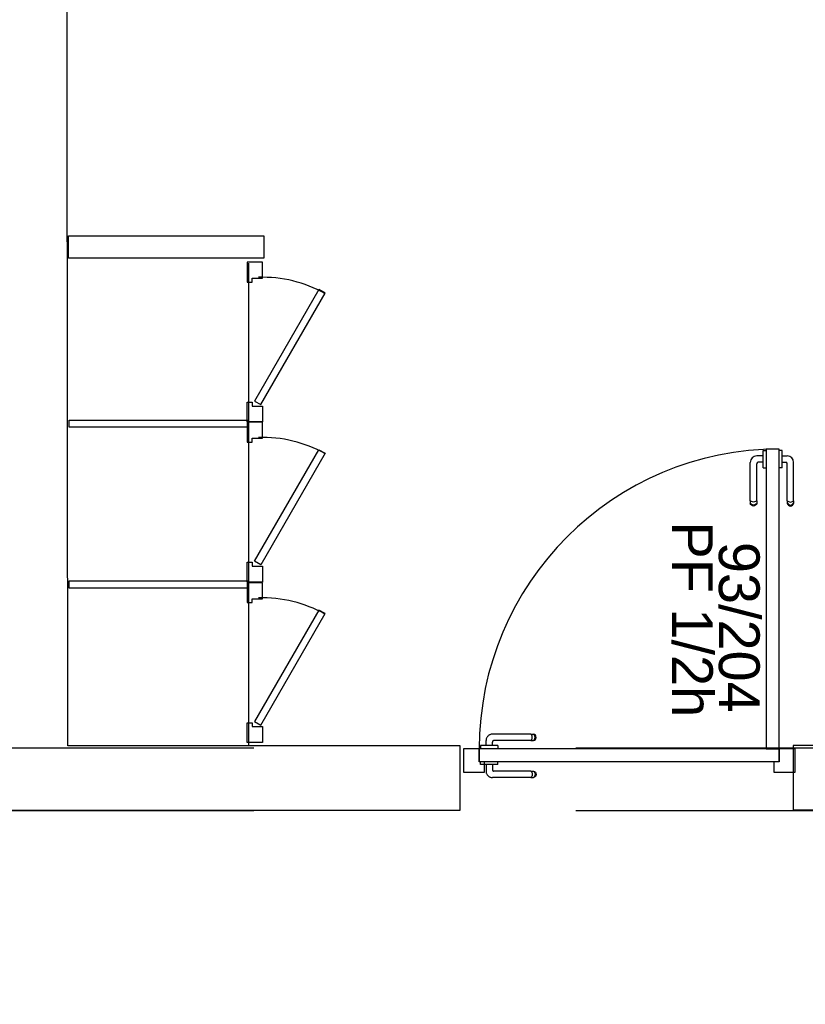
# Model space of a CAD drawing. Header units: millimetres. Extents: x -15 to 127, y -65 to 67.
# Tile 422 of 476: x 112.022 to 112.266, y 29.974 to 30.28. Entities that reach past the tile are written whole.
import ezdxf

# ---------------------------------------------------------------- set-up
doc = ezdxf.new("R2010")
doc.units = ezdxf.units.MM
doc.header["$MEASUREMENT"] = 0
doc.linetypes.add('PC_DASH_1', pattern=[0.638889, 0.277778, -0.083333, 0.055556, -0.083333, 0.055556, -0.083333])
doc.linetypes.add('PC_DASH_2', pattern=[0.125, 0.055556, -0.069444])
doc.layers.add('Calque 5', color=7, linetype='Continuous')
doc.styles.get("Standard").update_dxf_attribs({"font": 'BKANT.TTF'})

# ---------------------------------------------------------------- blocks, each defined once
blk = doc.blocks.new('PD_31128')
at = {"layer": 'Calque 5', "color": 0}
for p, q in [((44.71997, -36.78037), (44.71996, -36.78037)), ((44.72096, -36.78037), (44.71997, -36.78037)), ((44.72097, -36.78037), (44.72096, -36.78037)), ((44.72097, -36.78053), (44.72097, -36.78037)), ((44.72097, -36.781), (44.72097, -36.78053)), ((44.72097, -36.78172), (44.72097, -36.781)), ((44.72097, -36.7826), (44.72097, -36.78172)), ((44.72097, -36.78208), (44.72249, -36.78208)), ((44.72097, -36.78354), (44.72097, -36.7826)), ((44.72097, -36.78442), (44.72097, -36.78354)), ((44.72097, -36.78406), (44.72201, -36.78406)), ((44.72097, -36.78514), (44.72097, -36.78442)), ((44.72097, -36.78561), (44.72097, -36.78514)), ((44.72252, -36.79599), (44.72252, -36.78456)), ((44.72449, -36.79599), (44.72449, -36.78409)), ((44.71997, -36.78577), (44.71996, -36.78577)), ((44.72096, -36.78577), (44.71997, -36.78577)), ((44.72097, -36.78577), (44.72096, -36.78577)), ((44.72097, -36.78577), (44.72097, -36.78561)), ((44.72252, -36.79599), (44.72252, -36.7966)), ((44.72252, -36.7966), (44.72252, -36.79682)), ((44.72252, -36.79682), (44.72263, -36.79715)), ((44.72263, -36.79615), (44.72286, -36.79629)), ((44.72263, -36.79689), (44.72286, -36.79713)), ((44.72263, -36.79715), (44.72286, -36.79741)), ((44.72286, -36.79629), (44.72316, -36.79638)), ((44.72286, -36.79713), (44.72316, -36.79729)), ((44.72286, -36.79741), (44.72316, -36.79759)), ((44.72316, -36.79638), (44.7235, -36.79641)), ((44.72316, -36.79729), (44.7235, -36.79734)), ((44.72316, -36.79759), (44.7235, -36.79765)), ((44.7235, -36.79641), (44.72384, -36.79638)), ((44.7235, -36.79734), (44.72384, -36.79729)), ((44.7235, -36.79765), (44.72384, -36.79759)), ((44.72384, -36.79638), (44.72415, -36.79629)), ((44.72384, -36.79729), (44.72415, -36.79713)), ((44.72384, -36.79759), (44.72415, -36.79741)), ((44.72415, -36.79629), (44.72437, -36.79615)), ((44.72415, -36.79713), (44.72437, -36.79689)), ((44.72415, -36.79741), (44.72437, -36.79715)), ((44.72437, -36.79715), (44.72449, -36.79682)), ((44.72449, -36.79599), (44.72449, -36.7966)), ((44.72449, -36.7966), (44.72449, -36.79682))]:
    blk.add_line(p, q, dxfattribs=at)
for centre, radius in [((44.72249, -36.78409), 0.002), ((44.72201, -36.78456), 0.000501)]:
    blk.add_arc(centre, radius, 0, 90, dxfattribs=at)
blk = doc.blocks.new('PD_31129')
at = {"layer": 'Calque 5', "color": 0}
for p, q in [((44.71506, -36.78208), (44.71303, -36.78208)), ((44.71506, -36.78053), (44.71506, -36.78037)), ((44.71506, -36.78037), (44.71507, -36.78037)), ((44.71506, -36.781), (44.71506, -36.78053)), ((44.71506, -36.78172), (44.71506, -36.781)), ((44.71506, -36.7826), (44.71506, -36.78172)), ((44.71507, -36.78037), (44.71605, -36.78037)), ((44.71605, -36.78037), (44.71606, -36.78037)), ((44.71102, -36.79599), (44.71102, -36.78409)), ((44.713, -36.79599), (44.713, -36.78456)), ((44.71506, -36.78406), (44.7135, -36.78406)), ((44.71506, -36.78354), (44.71506, -36.7826)), ((44.71506, -36.78442), (44.71506, -36.78354)), ((44.71506, -36.78514), (44.71506, -36.78442)), ((44.71506, -36.78561), (44.71506, -36.78514)), ((44.71506, -36.78577), (44.71506, -36.78561)), ((44.71506, -36.78577), (44.71507, -36.78577)), ((44.71507, -36.78577), (44.71605, -36.78577)), ((44.71605, -36.78577), (44.71606, -36.78577)), ((44.71102, -36.79599), (44.71102, -36.7966)), ((44.71102, -36.7966), (44.71102, -36.79682)), ((44.71114, -36.79715), (44.71102, -36.79682)), ((44.71137, -36.79629), (44.71114, -36.79615)), ((44.71137, -36.79713), (44.71114, -36.79689)), ((44.71137, -36.79741), (44.71114, -36.79715)), ((44.71167, -36.79638), (44.71137, -36.79629)), ((44.71167, -36.79729), (44.71137, -36.79713)), ((44.71167, -36.79759), (44.71137, -36.79741)), ((44.71201, -36.79641), (44.71167, -36.79638)), ((44.71201, -36.79734), (44.71167, -36.79729)), ((44.71201, -36.79765), (44.71167, -36.79759)), ((44.71235, -36.79638), (44.71201, -36.79641)), ((44.71235, -36.79729), (44.71201, -36.79734)), ((44.71235, -36.79759), (44.71201, -36.79765)), ((44.71265, -36.79629), (44.71235, -36.79638)), ((44.71265, -36.79713), (44.71235, -36.79729)), ((44.71265, -36.79741), (44.71235, -36.79759)), ((44.71288, -36.79615), (44.71265, -36.79629)), ((44.71288, -36.79689), (44.71265, -36.79713)), ((44.71288, -36.79715), (44.71265, -36.79741)), ((44.713, -36.79682), (44.71288, -36.79715)), ((44.713, -36.79599), (44.713, -36.7966)), ((44.713, -36.7966), (44.713, -36.79682))]:
    blk.add_line(p, q, dxfattribs=at)
for centre, radius in [((44.71303, -36.78409), 0.002), ((44.7135, -36.78456), 0.000501)]:
    blk.add_arc(centre, radius, 90, 180, dxfattribs=at)
blk = doc.blocks.new('PD_31127')
at = {"layer": 'Calque 5'}
for name in ['PD_31129', 'PD_31128']:
    blk.add_blockref(name, (0, 0), dxfattribs=at)
blk = doc.blocks.new('PD_31132')
at = {"layer": 'Calque 5', "color": 0, "linetype": 'PC_DASH_1'}
for p, q in [((44.62894, -36.87205), (44.62894, -36.87053)), ((44.63091, -36.87205), (44.63091, -36.871)), ((44.64284, -36.86853), (44.63094, -36.86853)), ((44.64284, -36.8705), (44.63141, -36.8705)), ((44.64284, -36.86853), (44.64346, -36.86853)), ((44.64284, -36.8705), (44.64346, -36.8705)), ((44.64315, -36.86887), (44.64301, -36.86865)), ((44.64301, -36.87039), (44.64315, -36.87016)), ((44.64324, -36.86918), (44.64315, -36.86887)), ((44.64315, -36.87016), (44.64324, -36.86986)), ((44.64327, -36.86952), (44.64324, -36.86918)), ((44.64324, -36.86986), (44.64327, -36.86952)), ((44.64346, -36.86853), (44.64367, -36.86853)), ((44.64346, -36.8705), (44.64367, -36.8705)), ((44.644, -36.86865), (44.64367, -36.86853)), ((44.64367, -36.8705), (44.644, -36.87039)), ((44.64399, -36.86887), (44.64375, -36.86865)), ((44.64375, -36.87039), (44.64399, -36.87016)), ((44.64414, -36.86918), (44.64399, -36.86887)), ((44.64399, -36.87016), (44.64414, -36.86986)), ((44.64427, -36.86887), (44.644, -36.86865)), ((44.644, -36.87039), (44.64427, -36.87016)), ((44.6442, -36.86952), (44.64414, -36.86918)), ((44.64414, -36.86986), (44.6442, -36.86952)), ((44.64444, -36.86918), (44.64427, -36.86887)), ((44.64427, -36.87016), (44.64444, -36.86986)), ((44.6445, -36.86952), (44.64444, -36.86918)), ((44.64444, -36.86986), (44.6445, -36.86952)), ((44.62738, -36.87205), (44.62722, -36.87205)), ((44.62722, -36.87205), (44.62722, -36.87206)), ((44.62722, -36.87206), (44.62722, -36.87305)), ((44.62722, -36.87305), (44.62722, -36.87306)), ((44.62785, -36.87205), (44.62738, -36.87205)), ((44.62857, -36.87205), (44.62785, -36.87205)), ((44.62946, -36.87205), (44.62857, -36.87205)), ((44.63039, -36.87205), (44.62946, -36.87205)), ((44.63128, -36.87205), (44.63039, -36.87205)), ((44.632, -36.87205), (44.63128, -36.87205)), ((44.63247, -36.87205), (44.632, -36.87205)), ((44.63263, -36.87205), (44.63247, -36.87205)), ((44.63263, -36.87205), (44.63263, -36.87206)), ((44.63263, -36.87206), (44.63263, -36.87305)), ((44.63263, -36.87305), (44.63263, -36.87306))]:
    blk.add_line(p, q, dxfattribs=at)
for centre, radius in [((44.63094, -36.87053), 0.002), ((44.63141, -36.871), 0.000501)]:
    blk.add_arc(centre, radius, 90, 180, dxfattribs=at)
blk = doc.blocks.new('PD_31133')
at = {"layer": 'Calque 5', "color": 0, "linetype": 'PC_DASH_1'}
for p, q in [((44.62722, -36.87697), (44.62722, -36.87696)), ((44.62722, -36.87795), (44.62722, -36.87697)), ((44.63263, -36.87697), (44.63263, -36.87696)), ((44.63263, -36.87795), (44.63263, -36.87697)), ((44.62722, -36.87796), (44.62722, -36.87795)), ((44.62738, -36.87796), (44.62722, -36.87796)), ((44.62785, -36.87796), (44.62738, -36.87796)), ((44.62857, -36.87796), (44.62785, -36.87796)), ((44.62946, -36.87796), (44.62857, -36.87796)), ((44.62894, -36.87796), (44.62894, -36.87999)), ((44.63039, -36.87796), (44.62946, -36.87796)), ((44.63128, -36.87796), (44.63039, -36.87796)), ((44.63091, -36.87796), (44.63091, -36.87952)), ((44.632, -36.87796), (44.63128, -36.87796)), ((44.64284, -36.88002), (44.63141, -36.88002)), ((44.63247, -36.87796), (44.632, -36.87796)), ((44.63263, -36.87796), (44.63247, -36.87796)), ((44.63263, -36.87796), (44.63263, -36.87795)), ((44.64284, -36.88002), (44.64346, -36.88002)), ((44.64301, -36.88014), (44.64315, -36.88037)), ((44.64315, -36.88037), (44.64324, -36.88067)), ((44.64346, -36.88002), (44.64367, -36.88002)), ((44.64367, -36.88002), (44.644, -36.88014)), ((44.64375, -36.88014), (44.64399, -36.88037)), ((44.64399, -36.88037), (44.64414, -36.88067)), ((44.644, -36.88014), (44.64427, -36.88037)), ((44.64427, -36.88037), (44.64444, -36.88067)), ((44.64284, -36.882), (44.63094, -36.882)), ((44.64284, -36.882), (44.64346, -36.882)), ((44.64315, -36.88165), (44.64301, -36.88188)), ((44.64324, -36.88135), (44.64315, -36.88165)), ((44.64324, -36.88067), (44.64327, -36.88101)), ((44.64327, -36.88101), (44.64324, -36.88135)), ((44.64346, -36.882), (44.64367, -36.882)), ((44.644, -36.88188), (44.64367, -36.882)), ((44.64399, -36.88165), (44.64375, -36.88188)), ((44.64414, -36.88135), (44.64399, -36.88165)), ((44.64427, -36.88165), (44.644, -36.88188)), ((44.64414, -36.88067), (44.6442, -36.88101)), ((44.6442, -36.88101), (44.64414, -36.88135)), ((44.64444, -36.88135), (44.64427, -36.88165)), ((44.64444, -36.88067), (44.6445, -36.88101)), ((44.6445, -36.88101), (44.64444, -36.88135))]:
    blk.add_line(p, q, dxfattribs=at)
for centre, radius in [((44.63094, -36.87999), 0.002), ((44.63141, -36.87952), 0.000501)]:
    blk.add_arc(centre, radius, 180, 270, dxfattribs=at)
blk = doc.blocks.new('PD_31131')
at = {"layer": 'Calque 5'}
for name in ['PD_31132', 'PD_31133']:
    blk.add_blockref(name, (0, 0), dxfattribs=at)
blk = doc.blocks.new('PD_31130')
at = {"layer": 'Calque 5', "color": 0, "linetype": 'PC_DASH_1'}
blk.add_lwpolyline([(44.62682, -36.87306), (44.62682, -36.87706), (44.71995, -36.87706), (44.71995, -36.87306), (44.62682, -36.87306)], dxfattribs=at)
at = {"layer": 'Calque 5'}
blk.add_blockref('PD_31131', (0, 0), dxfattribs=at)
blk = doc.blocks.new('PD_32474')
at = {"layer": 'Calque 5', "color": 0}
for p, q in [((44.71997, -36.78037), (44.71996, -36.78037)), ((44.72096, -36.78037), (44.71997, -36.78037)), ((44.72097, -36.78037), (44.72096, -36.78037)), ((44.72097, -36.78053), (44.72097, -36.78037)), ((44.72097, -36.781), (44.72097, -36.78053)), ((44.72097, -36.78172), (44.72097, -36.781)), ((44.72097, -36.7826), (44.72097, -36.78172)), ((44.72097, -36.78208), (44.72249, -36.78208)), ((44.72097, -36.78354), (44.72097, -36.7826)), ((44.72097, -36.78442), (44.72097, -36.78354)), ((44.72097, -36.78406), (44.72201, -36.78406)), ((44.72097, -36.78514), (44.72097, -36.78442)), ((44.72097, -36.78561), (44.72097, -36.78514)), ((44.72252, -36.79599), (44.72252, -36.78456)), ((44.72449, -36.79599), (44.72449, -36.78409)), ((44.71997, -36.78577), (44.71996, -36.78577)), ((44.72096, -36.78577), (44.71997, -36.78577)), ((44.72097, -36.78577), (44.72096, -36.78577)), ((44.72097, -36.78577), (44.72097, -36.78561)), ((44.72252, -36.79599), (44.72252, -36.7966)), ((44.72252, -36.7966), (44.72252, -36.79682)), ((44.72252, -36.79682), (44.72263, -36.79715)), ((44.72263, -36.79615), (44.72286, -36.79629)), ((44.72263, -36.79689), (44.72286, -36.79713)), ((44.72263, -36.79715), (44.72286, -36.79741)), ((44.72286, -36.79629), (44.72316, -36.79638)), ((44.72286, -36.79713), (44.72316, -36.79729)), ((44.72286, -36.79741), (44.72316, -36.79759)), ((44.72316, -36.79638), (44.7235, -36.79641)), ((44.72316, -36.79729), (44.7235, -36.79734)), ((44.72316, -36.79759), (44.7235, -36.79765)), ((44.7235, -36.79641), (44.72384, -36.79638)), ((44.7235, -36.79734), (44.72384, -36.79729)), ((44.7235, -36.79765), (44.72384, -36.79759)), ((44.72384, -36.79638), (44.72415, -36.79629)), ((44.72384, -36.79729), (44.72415, -36.79713)), ((44.72384, -36.79759), (44.72415, -36.79741)), ((44.72415, -36.79629), (44.72437, -36.79615)), ((44.72415, -36.79713), (44.72437, -36.79689)), ((44.72415, -36.79741), (44.72437, -36.79715)), ((44.72437, -36.79715), (44.72449, -36.79682)), ((44.72449, -36.79599), (44.72449, -36.7966)), ((44.72449, -36.7966), (44.72449, -36.79682))]:
    blk.add_line(p, q, dxfattribs=at)
for centre, radius in [((44.72249, -36.78409), 0.002), ((44.72201, -36.78456), 0.000501)]:
    blk.add_arc(centre, radius, 0, 90, dxfattribs=at)
blk = doc.blocks.new('PD_32475')
at = {"layer": 'Calque 5', "color": 0}
for p, q in [((44.71506, -36.78208), (44.71303, -36.78208)), ((44.71506, -36.78053), (44.71506, -36.78037)), ((44.71506, -36.78037), (44.71507, -36.78037)), ((44.71506, -36.781), (44.71506, -36.78053)), ((44.71506, -36.78172), (44.71506, -36.781)), ((44.71506, -36.7826), (44.71506, -36.78172)), ((44.71507, -36.78037), (44.71605, -36.78037)), ((44.71605, -36.78037), (44.71606, -36.78037)), ((44.71102, -36.79599), (44.71102, -36.78409)), ((44.713, -36.79599), (44.713, -36.78456)), ((44.71506, -36.78406), (44.7135, -36.78406)), ((44.71506, -36.78354), (44.71506, -36.7826)), ((44.71506, -36.78442), (44.71506, -36.78354)), ((44.71506, -36.78514), (44.71506, -36.78442)), ((44.71506, -36.78561), (44.71506, -36.78514)), ((44.71506, -36.78577), (44.71506, -36.78561)), ((44.71506, -36.78577), (44.71507, -36.78577)), ((44.71507, -36.78577), (44.71605, -36.78577)), ((44.71605, -36.78577), (44.71606, -36.78577)), ((44.71102, -36.79599), (44.71102, -36.7966)), ((44.71102, -36.7966), (44.71102, -36.79682)), ((44.71114, -36.79715), (44.71102, -36.79682)), ((44.71137, -36.79629), (44.71114, -36.79615)), ((44.71137, -36.79713), (44.71114, -36.79689)), ((44.71137, -36.79741), (44.71114, -36.79715)), ((44.71167, -36.79638), (44.71137, -36.79629)), ((44.71167, -36.79729), (44.71137, -36.79713)), ((44.71167, -36.79759), (44.71137, -36.79741)), ((44.71201, -36.79641), (44.71167, -36.79638)), ((44.71201, -36.79734), (44.71167, -36.79729)), ((44.71201, -36.79765), (44.71167, -36.79759)), ((44.71235, -36.79638), (44.71201, -36.79641)), ((44.71235, -36.79729), (44.71201, -36.79734)), ((44.71235, -36.79759), (44.71201, -36.79765)), ((44.71265, -36.79629), (44.71235, -36.79638)), ((44.71265, -36.79713), (44.71235, -36.79729)), ((44.71265, -36.79741), (44.71235, -36.79759)), ((44.71288, -36.79615), (44.71265, -36.79629)), ((44.71288, -36.79689), (44.71265, -36.79713)), ((44.71288, -36.79715), (44.71265, -36.79741)), ((44.713, -36.79682), (44.71288, -36.79715)), ((44.713, -36.79599), (44.713, -36.7966)), ((44.713, -36.7966), (44.713, -36.79682))]:
    blk.add_line(p, q, dxfattribs=at)
for centre, radius in [((44.71303, -36.78409), 0.002), ((44.7135, -36.78456), 0.000501)]:
    blk.add_arc(centre, radius, 90, 180, dxfattribs=at)
blk = doc.blocks.new('PD_32473')
at = {"layer": 'Calque 5'}
for name in ['PD_32475', 'PD_32474']:
    blk.add_blockref(name, (0, 0), dxfattribs=at)
blk = doc.blocks.new('PD_32478')
at = {"layer": 'Calque 5', "color": 0, "linetype": 'PC_DASH_1'}
for p, q in [((44.62894, -36.87205), (44.62894, -36.87053)), ((44.63091, -36.87205), (44.63091, -36.871)), ((44.64284, -36.86853), (44.63094, -36.86853)), ((44.64284, -36.8705), (44.63141, -36.8705)), ((44.64284, -36.86853), (44.64346, -36.86853)), ((44.64284, -36.8705), (44.64346, -36.8705)), ((44.64315, -36.86887), (44.64301, -36.86865)), ((44.64301, -36.87039), (44.64315, -36.87016)), ((44.64324, -36.86918), (44.64315, -36.86887)), ((44.64315, -36.87016), (44.64324, -36.86986)), ((44.64327, -36.86952), (44.64324, -36.86918)), ((44.64324, -36.86986), (44.64327, -36.86952)), ((44.64346, -36.86853), (44.64367, -36.86853)), ((44.64346, -36.8705), (44.64367, -36.8705)), ((44.644, -36.86865), (44.64367, -36.86853)), ((44.64367, -36.8705), (44.644, -36.87039)), ((44.64399, -36.86887), (44.64375, -36.86865)), ((44.64375, -36.87039), (44.64399, -36.87016)), ((44.64414, -36.86918), (44.64399, -36.86887)), ((44.64399, -36.87016), (44.64414, -36.86986)), ((44.64427, -36.86887), (44.644, -36.86865)), ((44.644, -36.87039), (44.64427, -36.87016)), ((44.6442, -36.86952), (44.64414, -36.86918)), ((44.64414, -36.86986), (44.6442, -36.86952)), ((44.64444, -36.86918), (44.64427, -36.86887)), ((44.64427, -36.87016), (44.64444, -36.86986)), ((44.6445, -36.86952), (44.64444, -36.86918)), ((44.64444, -36.86986), (44.6445, -36.86952)), ((44.62738, -36.87205), (44.62722, -36.87205)), ((44.62722, -36.87205), (44.62722, -36.87206)), ((44.62722, -36.87206), (44.62722, -36.87305)), ((44.62722, -36.87305), (44.62722, -36.87306)), ((44.62785, -36.87205), (44.62738, -36.87205)), ((44.62857, -36.87205), (44.62785, -36.87205)), ((44.62946, -36.87205), (44.62857, -36.87205)), ((44.63039, -36.87205), (44.62946, -36.87205)), ((44.63128, -36.87205), (44.63039, -36.87205)), ((44.632, -36.87205), (44.63128, -36.87205)), ((44.63247, -36.87205), (44.632, -36.87205)), ((44.63263, -36.87205), (44.63247, -36.87205)), ((44.63263, -36.87205), (44.63263, -36.87206)), ((44.63263, -36.87206), (44.63263, -36.87305)), ((44.63263, -36.87305), (44.63263, -36.87306))]:
    blk.add_line(p, q, dxfattribs=at)
for centre, radius in [((44.63094, -36.87053), 0.002), ((44.63141, -36.871), 0.000501)]:
    blk.add_arc(centre, radius, 90, 180, dxfattribs=at)
blk = doc.blocks.new('PD_32479')
at = {"layer": 'Calque 5', "color": 0, "linetype": 'PC_DASH_1'}
for p, q in [((44.62722, -36.87697), (44.62722, -36.87696)), ((44.62722, -36.87795), (44.62722, -36.87697)), ((44.63263, -36.87697), (44.63263, -36.87696)), ((44.63263, -36.87795), (44.63263, -36.87697)), ((44.62722, -36.87796), (44.62722, -36.87795)), ((44.62738, -36.87796), (44.62722, -36.87796)), ((44.62785, -36.87796), (44.62738, -36.87796)), ((44.62857, -36.87796), (44.62785, -36.87796)), ((44.62946, -36.87796), (44.62857, -36.87796)), ((44.62894, -36.87796), (44.62894, -36.87999)), ((44.63039, -36.87796), (44.62946, -36.87796)), ((44.63128, -36.87796), (44.63039, -36.87796)), ((44.63091, -36.87796), (44.63091, -36.87952)), ((44.632, -36.87796), (44.63128, -36.87796)), ((44.64284, -36.88002), (44.63141, -36.88002)), ((44.63247, -36.87796), (44.632, -36.87796)), ((44.63263, -36.87796), (44.63247, -36.87796)), ((44.63263, -36.87796), (44.63263, -36.87795)), ((44.64284, -36.88002), (44.64346, -36.88002)), ((44.64301, -36.88014), (44.64315, -36.88037)), ((44.64315, -36.88037), (44.64324, -36.88067)), ((44.64346, -36.88002), (44.64367, -36.88002)), ((44.64367, -36.88002), (44.644, -36.88014)), ((44.64375, -36.88014), (44.64399, -36.88037)), ((44.64399, -36.88037), (44.64414, -36.88067)), ((44.644, -36.88014), (44.64427, -36.88037)), ((44.64427, -36.88037), (44.64444, -36.88067)), ((44.64284, -36.882), (44.63094, -36.882)), ((44.64284, -36.882), (44.64346, -36.882)), ((44.64315, -36.88165), (44.64301, -36.88188)), ((44.64324, -36.88135), (44.64315, -36.88165)), ((44.64324, -36.88067), (44.64327, -36.88101)), ((44.64327, -36.88101), (44.64324, -36.88135)), ((44.64346, -36.882), (44.64367, -36.882)), ((44.644, -36.88188), (44.64367, -36.882)), ((44.64399, -36.88165), (44.64375, -36.88188)), ((44.64414, -36.88135), (44.64399, -36.88165)), ((44.64427, -36.88165), (44.644, -36.88188)), ((44.64414, -36.88067), (44.6442, -36.88101)), ((44.6442, -36.88101), (44.64414, -36.88135)), ((44.64444, -36.88135), (44.64427, -36.88165)), ((44.64444, -36.88067), (44.6445, -36.88101)), ((44.6445, -36.88101), (44.64444, -36.88135))]:
    blk.add_line(p, q, dxfattribs=at)
for centre, radius in [((44.63094, -36.87999), 0.002), ((44.63141, -36.87952), 0.000501)]:
    blk.add_arc(centre, radius, 180, 270, dxfattribs=at)
blk = doc.blocks.new('PD_32477')
at = {"layer": 'Calque 5'}
for name in ['PD_32478', 'PD_32479']:
    blk.add_blockref(name, (0, 0), dxfattribs=at)
blk = doc.blocks.new('PD_32476')
at = {"layer": 'Calque 5', "color": 0, "linetype": 'PC_DASH_1'}
blk.add_lwpolyline([(44.62682, -36.87306), (44.62682, -36.87706), (44.71995, -36.87706), (44.71995, -36.87306), (44.62682, -36.87306)], dxfattribs=at)
at = {"layer": 'Calque 5'}
blk.add_blockref('PD_32477', (0, 0), dxfattribs=at)

msp = doc.modelspace()

# ---------------------------------------------------------------- linework, layer by layer
at = {"layer": 'Calque 5', "color": 0}
msp.add_line((112.09352, 30.20456), (112.09352, 30.05465), dxfattribs=at)
msp.add_line((112.09352, 30.20456), (112.09352, 30.05465), dxfattribs=at)
at = {"layer": 'Calque 5', "color": 0, "linetype": 'PC_DASH_2'}
for p, q in [((111.79516, 30.05399), (114.55187, 30.05399)), ((111.79516, 30.05399), (114.55187, 30.05399)), ((111.79516, 30.03452), (114.55187, 30.03452)), ((111.79516, 30.03452), (114.55187, 30.03452))]:
    msp.add_line(p, q, dxfattribs=at)
at = {"layer": 'Calque 5', "color": 0}
for points in [[(111.24321, 29.84979), (111.24393, 30.0346), (112.15924, 30.0346), (112.15924, 30.0546), (112.03738, 30.0546), (112.03684, 30.6806), (112.05177, 30.6806), (112.05388, 30.69251), (112.05394, 30.70132), (112.03745, 30.70132), (112.03738, 30.99991), (111.9931, 30.99991)], [(111.24321, 29.84979), (111.24393, 30.0346), (112.15924, 30.0346), (112.15924, 30.0546), (112.03738, 30.0546), (112.03684, 30.6806), (112.05177, 30.6806), (112.05388, 30.69251), (112.05394, 30.70132), (112.03745, 30.70132), (112.03738, 30.99991), (111.9931, 30.99991)], [(112.0376, 30.21311), (112.09827, 30.21311), (112.09827, 30.20611), (112.0376, 30.20611), (112.0376, 30.21311)], [(112.0376, 30.21311), (112.09827, 30.21311), (112.09827, 30.20611), (112.0376, 30.20611), (112.0376, 30.21311)], [(112.09786, 30.2049), (112.09316, 30.2049), (112.09316, 30.19873), (112.09465, 30.19873), (112.09465, 30.19995), (112.09786, 30.19995), (112.09786, 30.2049)], [(112.09786, 30.2049), (112.09316, 30.2049), (112.09316, 30.19873), (112.09465, 30.19873), (112.09465, 30.19995), (112.09786, 30.19995), (112.09786, 30.2049)], [(112.11542, 30.1964), (112.09542, 30.16176), (112.09732, 30.16066), (112.11732, 30.1953), (112.11542, 30.1964)], [(112.11542, 30.1964), (112.09542, 30.16176), (112.09732, 30.16066), (112.11732, 30.1953), (112.11542, 30.1964)], [(112.09786, 30.15525), (112.09316, 30.15525), (112.09316, 30.16142), (112.09465, 30.16142), (112.09465, 30.1602), (112.09786, 30.1602), (112.09786, 30.15525)], [(112.09786, 30.15525), (112.09316, 30.15525), (112.09316, 30.16142), (112.09465, 30.16142), (112.09465, 30.1602), (112.09786, 30.1602), (112.09786, 30.15525)], [(112.09352, 30.15585), (112.09352, 30.15365), (112.03788, 30.15365), (112.03788, 30.15585), (112.09352, 30.15585)], [(112.09352, 30.15585), (112.09352, 30.15365), (112.03788, 30.15365), (112.03788, 30.15585), (112.09352, 30.15585)], [(112.09786, 30.15514), (112.09316, 30.15514), (112.09316, 30.14897), (112.09465, 30.14897), (112.09465, 30.1502), (112.09786, 30.1502), (112.09786, 30.15514)], [(112.09786, 30.15514), (112.09316, 30.15514), (112.09316, 30.14897), (112.09465, 30.14897), (112.09465, 30.1502), (112.09786, 30.1502), (112.09786, 30.15514)], [(112.11732, 30.14554), (112.09732, 30.1109), (112.09542, 30.112), (112.11542, 30.14664), (112.11732, 30.14554)], [(112.11732, 30.14554), (112.09732, 30.1109), (112.09542, 30.112), (112.11542, 30.14664), (112.11732, 30.14554)], [(112.25832, 30.14681), (112.25431, 30.14681), (112.25431, 30.05369), (112.25832, 30.05369), (112.25832, 30.14681)], [(112.25832, 30.14681), (112.25431, 30.14681), (112.25431, 30.05369), (112.25832, 30.05369), (112.25832, 30.14681)], [(112.09786, 30.1055), (112.09316, 30.1055), (112.09316, 30.11167), (112.09465, 30.11167), (112.09465, 30.11045), (112.09786, 30.11045), (112.09786, 30.1055)], [(112.09786, 30.1055), (112.09316, 30.1055), (112.09316, 30.11167), (112.09465, 30.11167), (112.09465, 30.11045), (112.09786, 30.11045), (112.09786, 30.1055)], [(112.09352, 30.10585), (112.09352, 30.10365), (112.03788, 30.10365), (112.03788, 30.10585), (112.09352, 30.10585)], [(112.09352, 30.10585), (112.09352, 30.10365), (112.03788, 30.10365), (112.03788, 30.10585), (112.09352, 30.10585)], [(112.09786, 30.1053), (112.09316, 30.1053), (112.09316, 30.09913), (112.09465, 30.09913), (112.09465, 30.10035), (112.09786, 30.10035), (112.09786, 30.1053)], [(112.09786, 30.1053), (112.09316, 30.1053), (112.09316, 30.09913), (112.09465, 30.09913), (112.09465, 30.10035), (112.09786, 30.10035), (112.09786, 30.1053)], [(112.11542, 30.0968), (112.09542, 30.06216), (112.09732, 30.06106), (112.11732, 30.0957), (112.11542, 30.0968)], [(112.11542, 30.0968), (112.09542, 30.06216), (112.09732, 30.06106), (112.11732, 30.0957), (112.11542, 30.0968)], [(112.09786, 30.05566), (112.09316, 30.05566), (112.09316, 30.06183), (112.09465, 30.06183), (112.09465, 30.0606), (112.09786, 30.0606), (112.09786, 30.05566)], [(112.09786, 30.05566), (112.09316, 30.05566), (112.09316, 30.06183), (112.09465, 30.06183), (112.09465, 30.0606), (112.09786, 30.0606), (112.09786, 30.05566)], [(112.16034, 30.04648), (112.16678, 30.04648), (112.16678, 30.04968), (112.16519, 30.04968), (112.16519, 30.05369), (112.16034, 30.05369), (112.16034, 30.04648)], [(112.16034, 30.04648), (112.16678, 30.04648), (112.16678, 30.04968), (112.16519, 30.04968), (112.16519, 30.05369), (112.16034, 30.05369), (112.16034, 30.04648)], [(112.25832, 30.04968), (112.25673, 30.04968), (112.25673, 30.04648), (112.26333, 30.04648), (112.26333, 30.05369), (112.25832, 30.05369), (112.25832, 30.04968)], [(112.25832, 30.04968), (112.25673, 30.04968), (112.25673, 30.04648), (112.26333, 30.04648), (112.26333, 30.05369), (112.25832, 30.05369), (112.25832, 30.04968)], [(112.2627, 30.03479), (112.46177, 30.03479), (112.46177, 30.05479), (112.2627, 30.05479), (112.2627, 30.03479)], [(112.2627, 30.03479), (112.46177, 30.03479), (112.46177, 30.05479), (112.2627, 30.05479), (112.2627, 30.03479)]]:
    msp.add_lwpolyline(points, dxfattribs=at)
for centre, radius, start, end in [((112.09786, 30.1602), 0.04, 60.9878, 91.6799), ((112.09786, 30.1602), 0.04, 60.9878, 91.6799), ((112.09786, 30.11045), 0.04, 60.9878, 91.6799), ((112.09786, 30.11045), 0.04, 60.9878, 91.6799), ((112.25832, 30.05369), 0.09313, 90, 180), ((112.25832, 30.05369), 0.09313, 90, 180), ((112.09786, 30.0606), 0.04, 60.9878, 91.6799), ((112.09786, 30.0606), 0.04, 60.9878, 91.6799)]:
    msp.add_arc(centre, radius, start, end, dxfattribs=at)

# ---------------------------------------------------------------- block references
at = {"layer": 'Calque 5'}
for name in ['PD_31127', 'PD_32473', 'PD_31130', 'PD_32476']:
    msp.add_blockref(name, (67.53836, 66.92678), dxfattribs=at)

# ---------------------------------------------------------------- texts
at = {"layer": 'Calque 5', "color": 0, "char_height": 0.012678, "attachment_point": 1, "rotation": 270}
for s, insert, width in [('{\\fArial|b0|i0|c0|p34;\\W0.98;PF 1/2h}', (112.23773, 30.12432), 0.0705556), ('{\\fArial|b0|i0|c0|p34;\\W0.98;PF 1/2h}', (112.23773, 30.12432), 0.0705556), ('{\\fArial|b0|i0|c0|p34;\\W0.98;93/204}', (112.25229, 30.118), 0.0529167), ('{\\fArial|b0|i0|c0|p34;\\W0.98;93/204}', (112.25229, 30.118), 0.0529167)]:
    msp.add_mtext(s, dxfattribs=dict(at, insert=insert, width=width))

doc.saveas('drawing.dxf')
